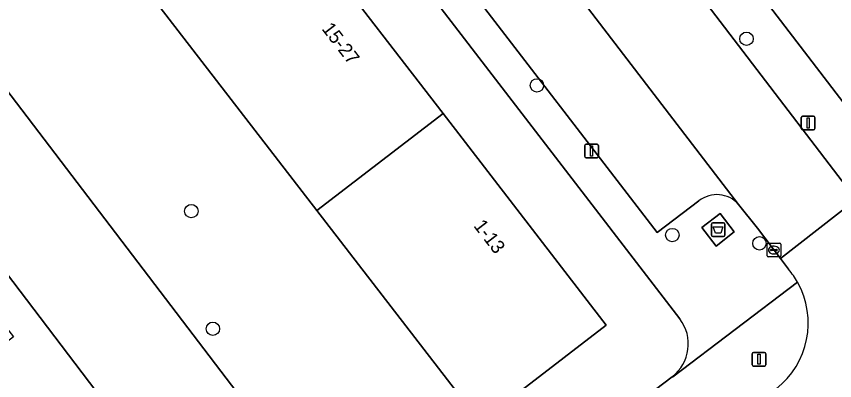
# Model space of a CAD drawing. Extents: x 159352 to 160617, y 385888 to 387323.
# Drawn here: x 159924.7 to 159984.4, y 386552.2 to 386578.7 of the extents above; entities that cross this region are included whole.
import ezdxf

# ---------------------------------------------------------------- set-up
doc = ezdxf.new("R2010")
doc.units = 0
for name, color, linetype in [('IMGEO_Afval_apart_plaats', 7, 'Continuous'), ('IMGEO_Boom', 7, 'Continuous'), ('IMGEO_Erf', 7, 'Continuous'), ('IMGEO_Groenvoorziening', 7, 'Continuous'), ('IMGEO_Kolk', 7, 'Continuous'), ('IMGEO_Lichtmast', 7, 'Continuous'), ('IMGEO_Pand', 7, 'Continuous'), ('IMGEO_Pand_nummerreeks', 7, 'Continuous'), ('IMGEO_Parkeervlak_open', 7, 'Continuous'), ('IMGEO_Rijbaan_lokaal_open', 7, 'Continuous'), ('IMGEO_Voetpad_gesloten', 7, 'Continuous'), ('IMGEO_Voetpad_open', 7, 'Continuous')]:
    doc.layers.add(name, color=color, linetype=linetype)

msp = doc.modelspace()

# ---------------------------------------------------------------- linework, layer by layer
at = {"layer": 'IMGEO_Afval_apart_plaats'}
for p, q in [((159975.407, 386562.769), (159975.407, 386563.569)), ((159975.407, 386563.569), (159975.407, 386562.769)), ((159975.507, 386563.669), (159976.297, 386563.669)), ((159976.297, 386563.669), (159975.507, 386563.669)), ((159976.397, 386563.569), (159976.397, 386562.769)), ((159976.397, 386562.769), (159976.397, 386563.569)), ((159976.297, 386562.669), (159975.507, 386562.669)), ((159975.507, 386562.669), (159976.297, 386562.669))]:
    msp.add_line(p, q, dxfattribs=at)
msp.add_lwpolyline([(159975.55, 386563.383), (159976.254, 386563.383), (159976.105, 386562.913), (159975.699, 386562.913), (159975.55, 386563.383)], dxfattribs=at)
for centre, start, end in [((159975.507, 386563.569), 90, 180), ((159975.507, 386563.569), 90, 180), ((159976.297, 386563.569), 0, 90), ((159976.297, 386563.569), 360, 90), ((159975.507, 386562.769), 180, 270), ((159975.507, 386562.769), 180, 270), ((159976.297, 386562.769), 270, 0), ((159976.297, 386562.769), 270, 0)]:
    msp.add_arc(centre, 0.1, start, end, dxfattribs=at)
at = {"layer": 'IMGEO_Boom'}
for centre in [(159977.969, 386577.1), (159962.685, 386573.701), (159937.473, 386564.527), (159972.558, 386562.78), (159978.915, 386562.175), (159939.044, 386555.938)]:
    msp.add_circle(centre, 0.489, dxfattribs=at)
at = {"layer": 'IMGEO_Erf'}
for points in [[(160000, 386626.477), (159973.45, 386606.21), (159969.948, 386603.524), (159969.698, 386603.852), (159966.706, 386601.593), (159964.176, 386599.682), (159987.621, 386569.07)], [(159918.853, 386623.383), (159898.089, 386607.292), (159922.277, 386575.578), (159940.008, 386552.331), (159951.895, 386536.745), (159972.553, 386552.445)], [(159973.106, 386556.66), (159922.14, 386622.955)], [(159946.483, 386583.791), (159955.838, 386571.648), (159967.738, 386556.2), (159958.533, 386549.121), (159946.634, 386564.57), (159934.791, 386579.947)]]:
    msp.add_lwpolyline(points, dxfattribs=at)
msp.add_arc((159970.72, 386554.829), 3.007, 307.54654, 37.50465, dxfattribs=at)
at = {"layer": 'IMGEO_Groenvoorziening'}
for points in [[(159951.895, 386536.745), (159940.008, 386552.331), (159922.277, 386575.578), (159898.089, 386607.292), (159897.345, 386607.476), (159895.505, 386609.853), (159895.402, 386609.984), (159883.468, 386600.561), (159865.36, 386586.583)], [(159848.013, 386563.682), (159870.125, 386580.456), (159892.764, 386598.468), (159906.593, 386580.097), (159911.532, 386572.899), (159913.328, 386568.723), (159917.807, 386562.877), (159918.33, 386563.284), (159920.36, 386564.743), (159933.568, 386547.368)]]:
    msp.add_lwpolyline(points, dxfattribs=at)
msp.add_lwpolyline([(159920.36, 386564.743), (159918.33, 386563.284), (159924.505, 386555.352), (159913.211, 386546.671), (159920.47, 386537.273), (159921.661, 386535.731), (159934.672, 386545.892), (159933.568, 386547.368)], close=True, dxfattribs=at)
at = {"layer": 'IMGEO_Kolk'}
for p, q in [((159979.542, 386562.186), (159980.394, 386562.186)), ((159979.467, 386561.26), (159979.467, 386562.112)), ((159979.726, 386561.68), (159979.726, 386561.692)), ((159980.164, 386561.643), (159979.766, 386561.643)), ((159979.769, 386561.729), (159980.167, 386561.729)), ((159979.955, 386561.966), (159979.98, 386561.966)), ((159980.21, 386561.692), (159980.21, 386561.68)), ((159980.468, 386562.112), (159980.468, 386561.26)), ((159980.394, 386561.186), (159979.542, 386561.186)), ((159979.978, 386561.406), (159979.953, 386561.406))]:
    msp.add_line(p, q, dxfattribs=at)
for points in [[(159979.542, 386562.186), (159980.394, 386562.186)], [(159979.467, 386561.26), (159979.467, 386562.112)], [(159980.468, 386562.112), (159980.468, 386561.26)], [(159980.394, 386561.186), (159979.542, 386561.186)]]:
    msp.add_lwpolyline(points, dxfattribs=at)
for centre, radius, start, end in [((159979.544, 386562.11), 0.0765, 91.55205, 178.44795), ((159979.544, 386562.11), 0.0765, 91.55205, 178.44795), ((159980.392, 386562.11), 0.0765, 1.55205, 88.44795), ((159980.392, 386562.11), 0.0765, 1.55205, 88.44795), ((159979.766, 386561.689), 0.0403, 85.87752, 175.75265), ((159979.763, 386561.679), 0.0366, 178.93798, 274.71019), ((159980.167, 386561.686), 0.043, 264.86636, 352.45326), ((159980.171, 386561.691), 0.0386, 1.73085, 96.63898), ((159979.544, 386561.262), 0.0765, 181.55205, 268.44795), ((159979.544, 386561.262), 0.0765, 181.55205, 268.44795), ((159980.392, 386561.262), 0.0765, 271.55205, 358.44795), ((159980.392, 386561.262), 0.0765, 271.55205, 358.44795)]:
    msp.add_arc(centre, radius, start, end, dxfattribs=at)
for centre, major_axis, ratio, start_param, end_param in [((159979.954, 386561.686), (-0.387, 0.002), 0.722429, 4.712389, 7.853982), ((159979.979, 386561.686), (-0.39, 0.002), 0.717154, 1.570796, 4.712389)]:
    msp.add_ellipse(centre, major_axis=major_axis, ratio=ratio, start_param=start_param, end_param=end_param, dxfattribs=at)
at = {"layer": 'IMGEO_Lichtmast'}
for p, q in [((159981.965, 386570.548), (159981.965, 386571.348)), ((159981.965, 386571.348), (159981.965, 386570.548)), ((159982.065, 386571.448), (159982.855, 386571.448)), ((159982.855, 386571.448), (159982.065, 386571.448)), ((159982.955, 386571.348), (159982.955, 386570.548)), ((159982.955, 386570.548), (159982.955, 386571.348)), ((159982.855, 386570.448), (159982.065, 386570.448)), ((159982.065, 386570.448), (159982.855, 386570.448)), ((159966.276, 386569.42), (159967.066, 386569.42)), ((159967.066, 386569.42), (159966.276, 386569.42)), ((159966.176, 386568.52), (159966.176, 386569.32)), ((159966.176, 386569.32), (159966.176, 386568.52)), ((159967.166, 386569.32), (159967.166, 386568.52)), ((159967.166, 386568.52), (159967.166, 386569.32)), ((159967.066, 386568.42), (159966.276, 386568.42)), ((159966.276, 386568.42), (159967.066, 386568.42)), ((159978.385, 386553.321), (159978.385, 386554.121)), ((159978.385, 386554.121), (159978.385, 386553.321)), ((159978.485, 386554.221), (159979.275, 386554.221)), ((159979.275, 386554.221), (159978.485, 386554.221)), ((159979.375, 386554.121), (159979.375, 386553.321)), ((159979.375, 386553.321), (159979.375, 386554.121)), ((159979.275, 386553.221), (159978.485, 386553.221)), ((159978.485, 386553.221), (159979.275, 386553.221))]:
    msp.add_line(p, q, dxfattribs=at)
for points in [[(159982.385, 386571.323), (159982.535, 386571.323), (159982.535, 386570.573), (159982.385, 386570.573), (159982.385, 386571.323)], [(159966.596, 386569.295), (159966.746, 386569.295), (159966.746, 386568.545), (159966.596, 386568.545), (159966.596, 386569.295)], [(159978.805, 386554.096), (159978.955, 386554.096), (159978.955, 386553.346), (159978.805, 386553.346), (159978.805, 386554.096)]]:
    msp.add_lwpolyline(points, dxfattribs=at)
for centre, start, end in [((159982.065, 386571.348), 90, 180), ((159982.065, 386571.348), 90, 180), ((159982.855, 386571.348), 0, 90), ((159982.855, 386571.348), 360, 90), ((159982.065, 386570.548), 180, 270), ((159982.065, 386570.548), 180, 270), ((159982.855, 386570.548), 270, 0), ((159982.855, 386570.548), 270, 0), ((159966.276, 386569.32), 90, 180), ((159966.276, 386569.32), 90, 180), ((159967.066, 386569.32), 0, 90), ((159967.066, 386569.32), 360, 90), ((159966.276, 386568.52), 180, 270), ((159966.276, 386568.52), 180, 270), ((159967.066, 386568.52), 270, 0), ((159967.066, 386568.52), 270, 0), ((159978.485, 386554.121), 90, 180), ((159978.485, 386554.121), 90, 180), ((159979.275, 386554.121), 0, 90), ((159979.275, 386554.121), 360, 90), ((159978.485, 386553.321), 180, 270), ((159978.485, 386553.321), 180, 270), ((159979.275, 386553.321), 270, 0), ((159979.275, 386553.321), 270, 0)]:
    msp.add_arc(centre, 0.1, start, end, dxfattribs=at)
at = {"layer": 'IMGEO_Pand'}
for points in [[(159946.483, 386583.791), (159945.301, 386582.883), (159943.365, 386585.402), (159944.531, 386586.297), (159943.983, 386587.01), (159934.791, 386579.947), (159946.634, 386564.57), (159955.838, 386571.648)], [(159958.533, 386549.121), (159967.738, 386556.2), (159955.838, 386571.648), (159946.634, 386564.57)]]:
    msp.add_lwpolyline(points, close=True, dxfattribs=at)
at = {"layer": 'IMGEO_Parkeervlak_open'}
for points in [[(159977.383, 386565.02), (159950.703, 386599.839), (159931.787, 386624.553)], [(159931.288, 386622.222), (159927.899, 386619.615), (159971.446, 386562.962), (159974.502, 386565.275)]]:
    msp.add_lwpolyline(points, dxfattribs=at)
msp.add_arc((159975.807, 386563.618), 2.109, 41.66224, 128.22151, dxfattribs=at)
at = {"layer": 'IMGEO_Rijbaan_lokaal_open'}
msp.add_lwpolyline([(159934.436, 386632.803), (159928.787, 386628.473), (159931.787, 386624.553), (159950.703, 386599.839), (159977.383, 386565.02), (159978.763, 386563.271), (159980.449, 386561.077), (159985.98, 386565.362), (159960.23, 386599.121), (159954.454, 386606.66), (159934.758, 386632.371), (159934.721, 386632.417)], close=True, dxfattribs=at)
msp.add_lwpolyline([(159986.838, 386564.269), (159985.98, 386565.362), (159980.449, 386561.077), (159981.038, 386560.278)], dxfattribs=at)
for centre, radius, start, end in [((159976.396, 386556.354), 6.078, 29.31717, 40.21131), ((159976.395, 386556.355), 6.079, 307.89879, 29.30277)]:
    msp.add_arc(centre, radius, start, end, dxfattribs=at)
at = {"layer": 'IMGEO_Voetpad_gesloten'}
msp.add_lwpolyline([(159976.054, 386564.358), (159974.722, 386563.334), (159975.751, 386561.971), (159977.082, 386563.019)], close=True, dxfattribs=at)
at = {"layer": 'IMGEO_Voetpad_open'}
for points in [[(159922.14, 386622.955), (159973.106, 386556.66)], [(159974.502, 386565.275), (159971.446, 386562.962), (159927.899, 386619.615), (159931.288, 386622.222)], [(159981.038, 386560.278), (159980.449, 386561.077), (159978.763, 386563.271), (159977.383, 386565.02)], [(159981.696, 386559.33), (159972.591, 386552.445), (159972.553, 386552.445), (159951.895, 386536.745), (159945.59, 386531.953), (159924.868, 386516.046), (159926.982, 386513.283), (159949.802, 386530.673), (159970.339, 386546.5), (159974.688, 386549.863)], [(159972.553, 386552.445), (159972.591, 386552.445), (159981.696, 386559.33)]]:
    msp.add_lwpolyline(points, dxfattribs=at)
for points in [[(159962.211, 386602.204), (159961.914, 386602.559), (159960.019, 386601.107), (159961.056, 386599.753), (159960.23, 386599.121), (159985.98, 386565.362), (159988.838, 386567.467), (159987.679, 386568.993), (159987.659, 386569.019), (159987.64, 386569.044), (159987.621, 386569.07), (159964.176, 386599.682)], [(159976.054, 386564.358), (159977.082, 386563.019), (159975.751, 386561.971), (159974.722, 386563.334)]]:
    msp.add_lwpolyline(points, close=True, dxfattribs=at)
for centre, radius, start, end in [((159975.807, 386563.618), 2.109, 41.66224, 128.22151), ((159976.396, 386556.354), 6.078, 29.31717, 40.21131), ((159976.395, 386556.355), 6.079, 307.89879, 29.30277), ((159970.72, 386554.829), 3.007, 307.54654, 37.50465)]:
    msp.add_arc(centre, radius, start, end, dxfattribs=at)

# ---------------------------------------------------------------- texts
at = {"layer": 'IMGEO_Pand_nummerreeks'}
for s, p in [('15-27', (159946.942, 386577.821)), ('1-13', (159958.018, 386563.443))]:
    msp.add_text(s, height=1, rotation=307.60921, dxfattribs=at).set_placement(p)

doc.saveas('drawing.dxf')
